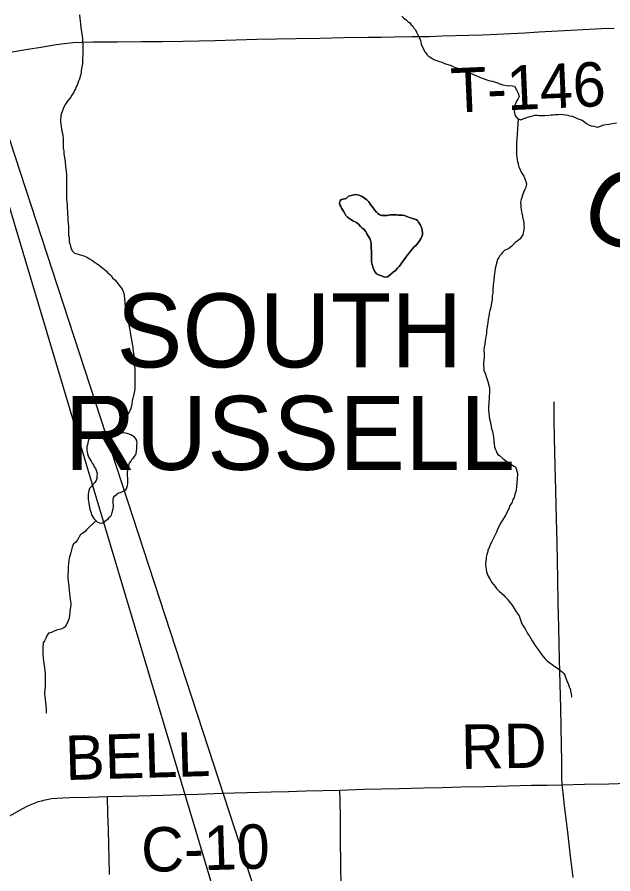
# Model space of a CAD drawing. Extents: x -11.4 to 84.1, y 11.1 to 59.
# Drawn here: x 30.691 to 31.454, y 41.894 to 42.991 of the extents above; entities that cross this region are included whole.
import ezdxf

# ---------------------------------------------------------------- set-up
doc = ezdxf.new("R2010")
doc.units = 0
for name, color, linetype in [('GM_X_Corporation_Text', 7, 'Continuous'), ('GM_X_County_Road', 7, 'Continuous'), ('GM_X_County_Road_Text', 7, 'Continuous'), ('GM_X_Minor_Lake', 7, 'Continuous'), ('GM_X_Minor_River', 7, 'Continuous'), ('GM_X_Minor_River_Text', 7, 'Continuous'), ('GM_X_Township_Road', 7, 'Continuous'), ('GM_X_Township_Road_Text', 7, 'Continuous'), ('SH_Data', 7, 'Continuous')]:
    doc.layers.add(name, color=color, linetype=linetype)

msp = doc.modelspace()

# ---------------------------------------------------------------- linework, layer by layer
at = {"layer": 'GM_X_County_Road'}
for points in [[(30.7267, 41.989), (30.7288, 41.9895), (30.7347, 41.9905), (30.7416, 41.9911), (30.7494, 41.9916), (30.7584, 41.992), (30.7825, 41.9925), (30.8065, 41.993), (30.8264, 41.9936), (30.8464, 41.9942), (30.8774, 41.9951), (30.8998, 41.9958), (30.9223, 41.9964), (30.9533, 41.9974), (30.9692, 41.9978), (30.9851, 41.9983), (31.0162, 41.9991), (31.0383, 41.9997), (31.0605, 42.0003), (31.0823, 42.001), (31.1042, 42.0015), (31.1352, 42.0024), (31.1577, 42.003), (31.1801, 42.0036), (31.2112, 42.0043), (31.2352, 42.0049), (31.2592, 42.0054), (31.2903, 42.0062), (31.32, 42.0069), (31.3497, 42.0076), (31.3694, 42.0079), (31.389, 42.0082), (31.4177, 42.009), (31.4488, 42.0096), (31.4729, 42.0102)], [(30.1336, 41.9281), (30.1646, 41.9287), (30.1816, 41.9291), (30.1985, 41.9294), (30.2296, 41.9306), (30.2606, 41.9317), (30.2917, 41.9329), (30.3227, 41.9341), (30.3537, 41.9352), (30.3848, 41.9364), (30.4158, 41.9375), (30.4469, 41.9387), (30.4779, 41.9399), (30.509, 41.941), (30.54, 41.9422), (30.571, 41.9434), (30.6009, 41.9445), (30.6308, 41.9456), (30.6455, 41.9513), (30.6672, 41.9605), (30.6855, 41.9706), (30.6963, 41.9768), (30.7054, 41.9818), (30.7184, 41.987)], [(30.7184, 41.987), (30.7236, 41.9883), (30.7267, 41.989)]]:
    msp.add_lwpolyline(points, dxfattribs=at)
at = {"layer": 'GM_X_Minor_Lake'}
for points in [[(31.1123, 42.7586), (31.1153, 42.7613), (31.1202, 42.7629), (31.124, 42.7634), (31.1267, 42.763), (31.1297, 42.7623), (31.1328, 42.7609), (31.1359, 42.759), (31.1386, 42.7568), (31.1413, 42.7541), (31.1436, 42.7508), (31.1451, 42.7485), (31.1467, 42.7463), (31.1483, 42.7444), (31.151, 42.741), (31.1529, 42.7391), (31.1552, 42.7376), (31.1579, 42.7369), (31.1613, 42.7366), (31.1647, 42.7367), (31.167, 42.7371), (31.1689, 42.7375), (31.1708, 42.7375), (31.1746, 42.7376), (31.1769, 42.7376), (31.1791, 42.7373), (31.1814, 42.7373), (31.1841, 42.737), (31.1871, 42.7367), (31.1898, 42.7356), (31.1948, 42.7337), (31.2016, 42.7316), (31.2036, 42.7305), (31.2055, 42.7274), (31.2071, 42.7252), (31.2079, 42.7229), (31.209, 42.7203), (31.2095, 42.7172), (31.2099, 42.715), (31.2099, 42.7119), (31.2085, 42.7077), (31.2055, 42.7031), (31.2022, 42.6993), (31.1988, 42.6962), (31.1966, 42.6938), (31.1947, 42.6911), (31.1921, 42.6877), (31.1899, 42.685), (31.188, 42.6823), (31.1858, 42.6792), (31.184, 42.6769), (31.1817, 42.6734), (31.1802, 42.6715), (31.178, 42.6692), (31.1754, 42.6665), (31.1724, 42.6642), (31.1694, 42.6615), (31.166, 42.6587), (31.1634, 42.6576), (31.1607, 42.6583), (31.1577, 42.6594), (31.1538, 42.6608), (31.1512, 42.6619), (31.1484, 42.6653), (31.1473, 42.6683), (31.146, 42.6725), (31.1448, 42.6774), (31.1447, 42.6831), (31.1446, 42.6903), (31.1445, 42.6956), (31.1445, 42.6991), (31.1444, 42.7014), (31.1436, 42.7048), (31.1428, 42.7066), (31.1389, 42.7134), (31.1373, 42.7161), (31.135, 42.7191), (31.1327, 42.7205), (31.1308, 42.7228), (31.1285, 42.725), (31.1254, 42.7277), (31.1215, 42.7295), (31.1181, 42.7317), (31.1158, 42.7332), (31.1139, 42.7347), (31.1119, 42.7366), (31.1104, 42.7392), (31.1088, 42.7422), (31.1064, 42.746), (31.1053, 42.7482), (31.1041, 42.7505), (31.1037, 42.7524), (31.1044, 42.7558), (31.1063, 42.757), (31.1123, 42.7586)], [(31.1123, 42.7586), (31.1063, 42.757), (31.1044, 42.7558), (31.1037, 42.7524), (31.1041, 42.7505), (31.1053, 42.7482), (31.1064, 42.746), (31.1088, 42.7422), (31.1104, 42.7392), (31.1119, 42.7366), (31.1139, 42.7347), (31.1158, 42.7332), (31.1181, 42.7317), (31.1215, 42.7295), (31.1254, 42.7277), (31.1285, 42.725), (31.1308, 42.7228), (31.1327, 42.7205), (31.135, 42.7191), (31.1373, 42.7161), (31.1389, 42.7134), (31.1428, 42.7066), (31.1436, 42.7048), (31.1444, 42.7014), (31.1445, 42.6991), (31.1445, 42.6956), (31.1446, 42.6903), (31.1447, 42.6831), (31.1448, 42.6774), (31.146, 42.6725), (31.1473, 42.6683), (31.1484, 42.6653), (31.1512, 42.6619), (31.1538, 42.6608), (31.1577, 42.6594), (31.1607, 42.6583), (31.1634, 42.6576), (31.166, 42.6587), (31.1694, 42.6615), (31.1724, 42.6642), (31.1754, 42.6665), (31.178, 42.6692), (31.1802, 42.6715), (31.1817, 42.6734), (31.184, 42.6769), (31.1858, 42.6792), (31.188, 42.6823), (31.1899, 42.685)], [(31.1899, 42.685), (31.1921, 42.6877), (31.1947, 42.6911), (31.1966, 42.6938), (31.1988, 42.6962), (31.2022, 42.6993), (31.2055, 42.7031), (31.2085, 42.7077), (31.2099, 42.7119), (31.2099, 42.715), (31.2095, 42.7172), (31.209, 42.7203), (31.2079, 42.7229), (31.2071, 42.7252), (31.2055, 42.7274), (31.2036, 42.7305), (31.2016, 42.7316), (31.1948, 42.7337), (31.1898, 42.7356), (31.1871, 42.7367), (31.1841, 42.737), (31.1814, 42.7373), (31.1791, 42.7373), (31.1769, 42.7376), (31.1746, 42.7376), (31.1708, 42.7375), (31.1689, 42.7375), (31.167, 42.7371), (31.1647, 42.7367), (31.1613, 42.7366), (31.1579, 42.7369), (31.1552, 42.7376), (31.1529, 42.7391), (31.151, 42.741), (31.1483, 42.7444), (31.1467, 42.7463), (31.1451, 42.7485), (31.1436, 42.7508), (31.1413, 42.7541), (31.1386, 42.7568), (31.1359, 42.759), (31.1328, 42.7609), (31.1297, 42.7623), (31.1267, 42.763), (31.124, 42.7634), (31.1202, 42.7629), (31.1153, 42.7613), (31.1123, 42.7586)], [(30.7992, 42.46), (30.7947, 42.4585), (30.7924, 42.4577), (30.7901, 42.4558), (30.7875, 42.4539), (30.7852, 42.4524), (30.7829, 42.4501), (30.7818, 42.4478), (30.781, 42.4433), (30.7803, 42.441), (30.7803, 42.4365), (30.781, 42.4319), (30.7818, 42.4293), (30.7825, 42.427), (30.7841, 42.4247), (30.7856, 42.4224), (30.7871, 42.4198), (30.7886, 42.4175), (30.7897, 42.4152), (30.7912, 42.4129), (30.792, 42.4107), (30.7931, 42.408), (30.7935, 42.4057), (30.7931, 42.4031), (30.7931, 42.4), (30.792, 42.3974), (30.7905, 42.3951), (30.7882, 42.3928), (30.7859, 42.3898), (30.7836, 42.3875), (30.7825, 42.3849), (30.7821, 42.3822), (30.7817, 42.3799), (30.7817, 42.3731), (30.7821, 42.3708), (30.7829, 42.3682), (30.7836, 42.3636), (30.784, 42.361), (30.7855, 42.3564), (30.7863, 42.3538), (30.7878, 42.3511), (30.7893, 42.3488), (30.7916, 42.3462), (30.7938, 42.3443), (30.7961, 42.3435), (30.7984, 42.3431), (30.8006, 42.3435), (30.8033, 42.3454), (30.8075, 42.3485), (30.8097, 42.3511), (30.8116, 42.3534)], [(30.8424, 42.4305), (30.8431, 42.4319), (30.8443, 42.4387), (30.8443, 42.4433), (30.8446, 42.4455), (30.8443, 42.4478), (30.8435, 42.4505), (30.8412, 42.4531), (30.8386, 42.4546), (30.8363, 42.4562), (30.8318, 42.4577), (30.8295, 42.4581), (30.8272, 42.4584), (30.825, 42.4584), (30.8227, 42.4588), (30.8204, 42.4588), (30.8182, 42.4592), (30.8129, 42.4592), (30.8083, 42.46), (30.7992, 42.46)], [(30.8116, 42.3534), (30.8124, 42.3568), (30.8135, 42.3595), (30.8143, 42.364), (30.8143, 42.3663), (30.8139, 42.3686), (30.8139, 42.3731), (30.8143, 42.3758), (30.8158, 42.378), (30.8185, 42.3803), (30.8207, 42.3818), (30.8234, 42.3822), (30.826, 42.3837), (30.8283, 42.3849), (30.8306, 42.3864), (30.8313, 42.3887), (30.8321, 42.3913), (30.8325, 42.3936), (30.8325, 42.3966), (30.8325, 42.4012), (30.8321, 42.4034), (30.8321, 42.4084), (30.8333, 42.4152), (30.8348, 42.4198), (30.8363, 42.422), (30.8382, 42.4251), (30.8405, 42.427), (30.842, 42.4296), (30.8424, 42.4305)]]:
    msp.add_lwpolyline(points, dxfattribs=at)
at = {"layer": 'GM_X_Minor_River'}
for points in [[(30.7707, 42.9933), (30.7712, 42.9888), (30.7716, 42.9853), (30.772, 42.9819), (30.7725, 42.9774), (30.7742, 42.966), (30.7746, 42.963), (30.7747, 42.9595), (30.7751, 42.9561), (30.7752, 42.9542), (30.7752, 42.9519), (30.7752, 42.9497), (30.7749, 42.9474), (30.775, 42.9424), (30.7747, 42.9371), (30.7747, 42.9341), (30.7744, 42.9314), (30.7741, 42.9291), (30.7737, 42.9268), (30.7734, 42.9245), (30.773, 42.9223), (30.7727, 42.92), (30.7724, 42.9173), (30.7716, 42.915), (30.7713, 42.9127), (30.7702, 42.9104), (30.7695, 42.9085), (30.7688, 42.9062), (30.7677, 42.9035), (30.7666, 42.9012), (30.7655, 42.8989), (30.7644, 42.8966), (30.7629, 42.8936), (30.761, 42.8905), (30.7592, 42.8878), (30.7577, 42.8855), (30.7551, 42.8824), (30.7536, 42.8805), (30.7525, 42.8786), (30.7514, 42.8766), (30.7499, 42.8736), (30.7488, 42.8705), (30.7478, 42.8675), (30.747, 42.8648), (30.7467, 42.8625), (30.7464, 42.8598), (30.7464, 42.8568), (30.7469, 42.853), (30.7481, 42.8447), (30.749, 42.8416), (30.7494, 42.8386), (30.7498, 42.8359), (30.7499, 42.8329), (30.7499, 42.8302), (30.7499, 42.8283), (30.75, 42.8257), (30.75, 42.823), (30.7505, 42.8196), (30.7505, 42.8158), (30.7514, 42.8109), (30.7522, 42.8052), (30.7527, 42.7995), (30.7536, 42.7934), (30.754, 42.7889), (30.7541, 42.7839), (30.7542, 42.779), (30.7542, 42.7756)], [(31.1836, 42.9917), (31.1859, 42.9895), (31.189, 42.9869), (31.1913, 42.985), (31.1936, 42.9831), (31.1955, 42.9809), (31.1975, 42.979), (31.199, 42.9764), (31.201, 42.9741), (31.2025, 42.9715), (31.2041, 42.9681), (31.2057, 42.9643), (31.2073, 42.9605), (31.2085, 42.956), (31.2101, 42.9522), (31.2116, 42.9492), (31.2128, 42.9466), (31.2144, 42.9447), (31.2156, 42.9428), (31.2171, 42.9409), (31.2198, 42.9395), (31.2221, 42.938), (31.2244, 42.9365), (31.2271, 42.9354), (31.2305, 42.9343), (31.2347, 42.9329), (31.2382, 42.9314), (31.2424, 42.9299), (31.2466, 42.9285), (31.2508, 42.9267), (31.255, 42.9252), (31.2596, 42.9234), (31.2641, 42.9216), (31.2684, 42.9197), (31.2726, 42.9183), (31.276, 42.9168), (31.2791, 42.9153), (31.2825, 42.9143), (31.2844, 42.9135), (31.2863, 42.9124), (31.2951, 42.9095), (31.2993, 42.9084), (31.3035, 42.9074), (31.3054, 42.907), (31.3077, 42.9055), (31.3131, 42.9041), (31.3176, 42.903), (31.3203, 42.9027), (31.3229, 42.9031), (31.3279, 42.9021), (31.331, 42.8968), (31.3326, 42.8934), (31.3338, 42.8889), (31.332, 42.8854), (31.3305, 42.8831), (31.329, 42.8797), (31.3279, 42.877), (31.3272, 42.8735), (31.3273, 42.8709), (31.3277, 42.8682), (31.3281, 42.866), (31.3293, 42.8637), (31.3316, 42.8607), (31.3355, 42.8592), (31.3381, 42.86), (31.34, 42.8608), (31.3438, 42.862), (31.346, 42.8628), (31.3483, 42.8632), (31.3513, 42.8644), (31.354, 42.8649), (31.357, 42.8649), (31.3593, 42.8646), (31.3616, 42.8646), (31.365, 42.8647), (31.3669, 42.8647), (31.3722, 42.8652), (31.3749, 42.8656), (31.3775, 42.8656), (31.3798, 42.866), (31.3821, 42.8661), (31.3843, 42.8661), (31.3874, 42.8662), (31.3904, 42.8658), (31.3935, 42.8655), (31.3961, 42.8652), (31.3984, 42.8644), (31.4015, 42.8637), (31.4049, 42.8627), (31.408, 42.8608), (31.4118, 42.8597), (31.4145, 42.8586), (31.4164, 42.8575), (31.4202, 42.8545), (31.4229, 42.8527), (31.426, 42.8516), (31.4294, 42.8509), (31.4325, 42.8502), (31.4344, 42.8498)], [(31.3326, 42.8603), (31.3303, 42.8283), (31.3304, 42.823), (31.3304, 42.8188), (31.3305, 42.815), (31.331, 42.8109), (31.3314, 42.8078), (31.3318, 42.8056), (31.3326, 42.8033), (31.333, 42.7999), (31.3342, 42.7972), (31.3354, 42.7942), (31.3366, 42.792), (31.3397, 42.7871), (31.3413, 42.7837), (31.3429, 42.7791), (31.3433, 42.7769), (31.343, 42.7749), (31.3422, 42.7727), (31.3411, 42.77), (31.34, 42.7677), (31.339, 42.765), (31.3382, 42.7627), (31.3371, 42.7596), (31.3364, 42.757), (31.3357, 42.7539), (31.3358, 42.7501), (31.3358, 42.7471), (31.3363, 42.7444), (31.3367, 42.7418), (31.3371, 42.7391), (31.3379, 42.7365), (31.3383, 42.7338), (31.3391, 42.7319), (31.3395, 42.73), (31.34, 42.727), (31.34, 42.7239), (31.3401, 42.7213), (31.3397, 42.7186), (31.3394, 42.7163), (31.339, 42.7144), (31.3387, 42.7118), (31.335, 42.7068), (31.3309, 42.7033), (31.3286, 42.7021), (31.3245, 42.6975), (31.3204, 42.6944), (31.3174, 42.6928), (31.3155, 42.6924), (31.3125, 42.6893), (31.3106, 42.6873), (31.3091, 42.6854), (31.3077, 42.6831), (31.3062, 42.6804), (31.3033, 42.669), (31.3027, 42.6648), (31.302, 42.6598), (31.3013, 42.6545), (31.3007, 42.6476), (31.3, 42.6419), (31.3001, 42.6374), (31.2994, 42.6339), (31.2991, 42.6301), (31.2987, 42.6263), (31.298, 42.6233), (31.2974, 42.6191), (31.2963, 42.6153), (31.2956, 42.6118), (31.2949, 42.6076), (31.2942, 42.6042), (31.2935, 42.5996), (31.2928, 42.5943), (31.2921, 42.5897), (31.2918, 42.5859), (31.2915, 42.5832), (31.2908, 42.5798), (31.2905, 42.5764), (31.2898, 42.5722), (31.2891, 42.568), (31.2888, 42.5646), (31.2889, 42.56), (31.2889, 42.5554), (31.2886, 42.5516), (31.2883, 42.5474), (31.288, 42.5444), (31.2884, 42.5414), (31.2888, 42.5387), (31.2908, 42.5338), (31.2916, 42.5308), (31.2936, 42.5243), (31.2953, 42.5179), (31.2957, 42.5149), (31.2957, 42.513), (31.2958, 42.5099), (31.2955, 42.5054), (31.2955, 42.5016), (31.2952, 42.4985), (31.2949, 42.4955), (31.2946, 42.4917), (31.2946, 42.4875), (31.296, 42.4761)], [(31.4344, 42.8498), (31.4423, 42.8526), (31.4487, 42.8535), (31.4586, 42.8552)], [(30.7542, 42.7756), (30.7539, 42.7729), (30.754, 42.7691), (30.754, 42.7653), (30.7541, 42.7615), (30.7542, 42.7577), (30.7546, 42.7543), (30.755, 42.7509), (30.7551, 42.7463), (30.7552, 42.7414), (30.7553, 42.7375), (30.7557, 42.7345), (30.7558, 42.7311), (30.7562, 42.7269), (30.7567, 42.7224), (30.7567, 42.7186), (30.7568, 42.7151), (30.7568, 42.7117), (30.7573, 42.7087), (30.7573, 42.7056), (30.7577, 42.703), (30.7586, 42.6992), (30.759, 42.6973), (30.7602, 42.6943), (30.7614, 42.6916), (30.7645, 42.6883), (30.7763, 42.685), (30.7801, 42.6832), (30.7836, 42.6814), (30.7874, 42.6791), (30.7905, 42.6765), (30.7935, 42.6747), (30.7962, 42.6728), (30.7985, 42.671), (30.8008, 42.6695), (30.8028, 42.6676), (30.8047, 42.6661), (30.8066, 42.6639), (30.8093, 42.6616), (30.8113, 42.6598), (30.8132, 42.6571), (30.8159, 42.6545), (30.8186, 42.6515), (30.8213, 42.6481), (30.8229, 42.6459), (30.8245, 42.6436), (30.826, 42.6414), (30.8272, 42.6387), (30.828, 42.6349), (30.8285, 42.6304), (30.8289, 42.6251), (30.8294, 42.6201), (30.8302, 42.6156), (30.8311, 42.6107), (30.8319, 42.6054), (30.8331, 42.6012), (30.834, 42.597), (30.8348, 42.5925), (30.8357, 42.5875), (30.8365, 42.5819), (30.8373, 42.5777), (30.8382, 42.5728), (30.839, 42.5674), (30.8395, 42.5625), (30.8403, 42.558), (30.8408, 42.5542), (30.8408, 42.5504), (30.8409, 42.5462), (30.8414, 42.5409), (30.8414, 42.5374), (30.8415, 42.534), (30.8416, 42.5298), (30.8417, 42.5203), (30.8418, 42.5184), (30.8414, 42.5146), (30.8408, 42.5104), (30.8397, 42.5062), (30.839, 42.5028), (30.8383, 42.4998), (30.8376, 42.4959), (30.8365, 42.4898), (30.8347, 42.486), (30.8332, 42.4833), (30.8322, 42.4799), (30.8311, 42.4768), (30.8304, 42.4738), (30.8293, 42.4711), (30.8285, 42.4684), (30.8258, 42.4584)], [(31.296, 42.4761), (31.2968, 42.4734), (31.2976, 42.4689), (31.2984, 42.4643), (31.2997, 42.4602), (31.3005, 42.456), (31.3009, 42.4526), (31.3013, 42.4496), (31.3014, 42.4469), (31.3018, 42.4439), (31.3023, 42.4408), (31.3031, 42.4382), (31.3042, 42.4355), (31.3054, 42.4329), (31.3066, 42.431), (31.3085, 42.4295), (31.3128, 42.4258), (31.3166, 42.4228), (31.3205, 42.4202), (31.3239, 42.418), (31.327, 42.4161), (31.3293, 42.415), (31.3317, 42.4071), (31.3311, 42.3995), (31.3308, 42.3945), (31.3305, 42.39), (31.3302, 42.3858), (31.3294, 42.3835), (31.3287, 42.3808), (31.328, 42.3781), (31.3273, 42.3758), (31.3258, 42.3732), (31.3247, 42.3697), (31.3232, 42.3674), (31.3221, 42.3655), (31.321, 42.3628), (31.3188, 42.3578), (31.3159, 42.3525), (31.3126, 42.3467), (31.31, 42.3429), (31.3081, 42.339), (31.3067, 42.336), (31.3049, 42.3314), (31.2997, 42.3214), (31.2979, 42.318), (31.2964, 42.3141), (31.295, 42.3107), (31.2938, 42.3088), (31.2935, 42.3069), (31.2924, 42.303), (31.2917, 42.2996), (31.2914, 42.2969), (31.291, 42.2946), (31.2907, 42.2901), (31.2912, 42.2859), (31.2916, 42.284), (31.292, 42.2806), (31.294, 42.2753), (31.2968, 42.2708), (31.2987, 42.267), (31.3011, 42.2644), (31.303, 42.2618), (31.3046, 42.2595), (31.3065, 42.2576), (31.3088, 42.2554), (31.3111, 42.2535), (31.3146, 42.2505), (31.3161, 42.2487), (31.3185, 42.246), (31.3212, 42.2427), (31.3247, 42.2382), (31.3274, 42.2336), (31.3301, 42.2295), (31.3325, 42.2261), (31.334, 42.2243), (31.3348, 42.222), (31.3372, 42.214), (31.3415, 42.2076), (31.3446, 42.202), (31.347, 42.1982), (31.3486, 42.1952), (31.3505, 42.1922), (31.3552, 42.1851), (31.3579, 42.1817), (31.3606, 42.1775), (31.3641, 42.173), (31.3672, 42.1693), (31.3699, 42.1667), (31.373, 42.1644), (31.3761, 42.1622), (31.3795, 42.1596), (31.383, 42.1574), (31.3865, 42.1548), (31.3892, 42.1525), (31.3911, 42.1507), (31.3923, 42.1484), (31.3935, 42.1446), (31.3954, 42.1405), (31.397, 42.1367), (31.3978, 42.1337), (31.3986, 42.1318)], [(30.7918, 42.346), (30.7799, 42.3345), (30.778, 42.3322), (30.7747, 42.3299), (30.772, 42.3283), (30.7683, 42.3218), (30.7654, 42.3183), (30.7631, 42.3164), (30.7624, 42.3145), (30.7613, 42.3122), (30.7606, 42.3088), (30.7592, 42.3038), (30.7577, 42.2984), (30.757, 42.2946), (30.7567, 42.2912), (30.7564, 42.287), (30.7561, 42.2821), (30.7558, 42.2771), (30.7559, 42.2718), (30.7563, 42.2684), (30.7572, 42.2627), (30.7572, 42.2608), (30.7576, 42.2581), (30.7581, 42.2521), (30.759, 42.2429), (30.7595, 42.2411), (30.7595, 42.2388), (30.7592, 42.2361), (30.7588, 42.2331), (30.7585, 42.23), (30.7582, 42.2277), (30.7578, 42.2251), (30.7575, 42.2216), (30.7568, 42.2193), (30.7557, 42.2167), (30.7542, 42.2136), (30.7527, 42.2109), (30.7505, 42.209), (30.7467, 42.2074), (30.7429, 42.2066), (30.7411, 42.2061), (30.7384, 42.2046), (30.7358, 42.2034), (30.7331, 42.2026), (30.7309, 42.2022), (30.7294, 42.1995), (30.7275, 42.196), (30.7257, 42.1926), (30.7242, 42.1899), (30.7236, 42.1834), (30.7237, 42.1754), (30.7242, 42.1701), (30.7251, 42.1633), (30.7259, 42.158), (30.7264, 42.1538), (30.7268, 42.1504), (30.7269, 42.1466), (30.7269, 42.142), (30.7266, 42.1382), (30.7267, 42.1344), (30.7264, 42.1295), (30.7261, 42.1264), (30.7261, 42.1238), (30.7262, 42.1211), (30.727, 42.1135), (30.7275, 42.109), (30.7279, 42.1052), (30.728, 42.1033), (30.728, 42.1002), (30.728, 42.0999)], [(31.3986, 42.1318), (31.3994, 42.1299), (31.3994, 42.128), (31.4003, 42.1246), (31.4007, 42.1212), (31.4007, 42.1204)]]:
    msp.add_lwpolyline(points, dxfattribs=at)
at = {"layer": 'GM_X_Township_Road'}
msp.add_line((30.7045, 42.9496), (30.7073, 42.95), dxfattribs=at)
for points in [[(30.8666, 42.9594), (30.8767, 42.9595), (30.903, 42.9596), (30.9235, 42.9601), (30.944, 42.9606), (30.9709, 42.9614), (30.9977, 42.9623), (31.023, 42.9628), (31.0483, 42.9633), (31.0788, 42.9638), (31.1094, 42.9644), (31.1404, 42.9649), (31.1571, 42.9651), (31.1738, 42.9654), (31.1962, 42.9656), (31.2185, 42.9659), (31.2353, 42.9664), (31.2521, 42.9669), (31.2695, 42.9674), (31.2869, 42.9679), (31.3051, 42.9687), (31.3233, 42.9695), (31.3412, 42.9706), (31.3591, 42.9716), (31.3836, 42.973), (31.4081, 42.9744), (31.4391, 42.9758), (31.4553, 42.9765)], [(30.7073, 42.95), (30.7186, 42.9518), (30.7411, 42.9554), (30.7509, 42.9568), (30.7628, 42.9581), (30.7739, 42.9587), (30.7883, 42.9589), (30.8194, 42.9591), (30.8504, 42.9593), (30.8666, 42.9594)], [(30.6846, 42.9462), (30.7045, 42.9496)], [(31.389, 42.0082), (31.3887, 42.0173), (31.3884, 42.0382), (31.3882, 42.059), (31.3876, 42.0826), (31.387, 42.1063), (31.3863, 42.1374), (31.3856, 42.1684), (31.3851, 42.1891), (31.3846, 42.2097), (31.3839, 42.2408), (31.3832, 42.2719), (31.3828, 42.2948), (31.3823, 42.3177), (31.3815, 42.3488), (31.3811, 42.3669), (31.3806, 42.385), (31.3799, 42.416), (31.3795, 42.4341), (31.3791, 42.4522), (31.3788, 42.4753), (31.3785, 42.4984)], [(31.1059, 41.8774), (31.1055, 41.9069), (31.1052, 41.9364), (31.1049, 41.9658), (31.1046, 41.9879), (31.1042, 42.0015)], [(31.403, 41.8896), (31.3997, 41.9169), (31.396, 41.9477), (31.394, 41.9645), (31.392, 41.9812), (31.3901, 41.9978), (31.389, 42.0082)], [(30.809, 41.8935), (30.8089, 41.915), (30.8085, 41.9303), (30.8079, 41.9508), (30.8072, 41.9713), (30.8065, 41.993)]]:
    msp.add_lwpolyline(points, dxfattribs=at)
at = {"layer": 'SH_Data'}
msp.add_lwpolyline([(31.4502, 40.4811), (30.372, 43.7796), (31.4502, 40.174)], close=True, dxfattribs=at)

# ---------------------------------------------------------------- texts
at = {"layer": 'GM_X_Corporation_Text'}
for s, p in [('SOUTH', (30.8181, 42.5423)), ('RUSSELL', (30.7514, 42.4112))]:
    msp.add_text(s, height=0.0947, rotation=0, dxfattribs=at).set_placement(p)
at = {"layer": 'GM_X_County_Road_Text'}
for s, rotation, p in [('RD', 0.9891, (31.2598, 42.0284)), ('BELL', 1.641, (30.7531, 42.0142)), ('C-10', 1.713, (30.8505, 41.8964))]:
    msp.add_text(s, height=0.05682, rotation=rotation, dxfattribs=at).set_placement(p)
at = {"layer": 'GM_X_Minor_River_Text'}
msp.add_text('Creek', height=0.09476, rotation=337.3282, dxfattribs=at).set_placement((31.4059, 42.7192))
at = {"layer": 'GM_X_Township_Road_Text'}
msp.add_text('T-146', height=0.05682, rotation=2.5143, dxfattribs=at).set_placement((31.2474, 42.8682))

doc.saveas('drawing.dxf')
